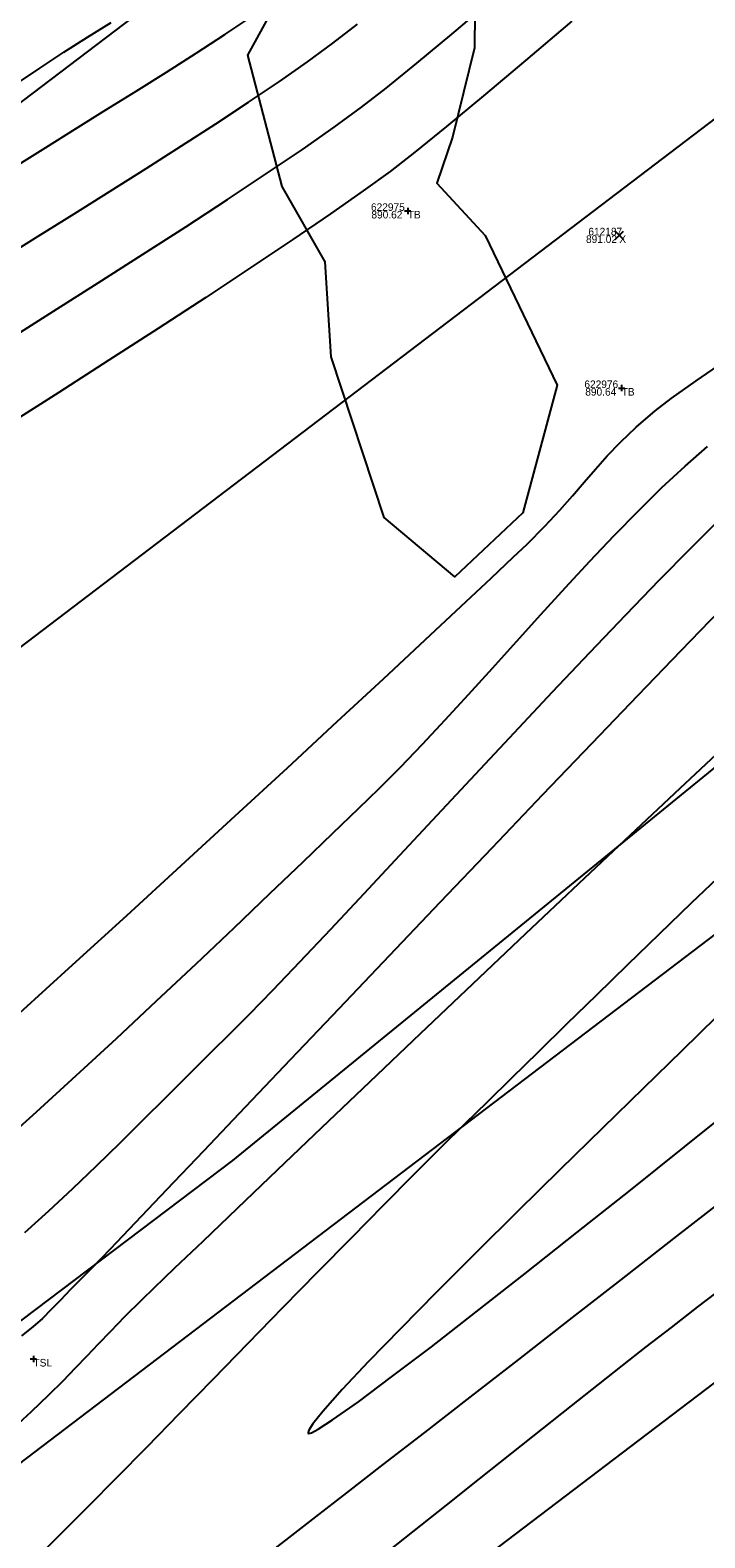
# Model space of a CAD drawing. Extents: x 1957117 to 1971063, y 701601 to 715861.
# Drawn here: x 1968337.3 to 1968368.5, y 710666.5 to 710736.2 of the extents above; entities that cross this region are included whole.
import ezdxf

# ---------------------------------------------------------------- set-up
doc = ezdxf.new("R2010")
doc.units = 0
for name, color, linetype in [('AP_X_Lights', 7, 'Continuous'), ('DT_X_Contour_Major', 7, 'Continuous'), ('DT_X_Contour_Minor', 7, 'Continuous'), ('DT_X_TIN_Hull', 7, 'Continuous'), ('GE_X_CL_20', 7, 'Continuous'), ('PV_P_Drive', 7, 'Continuous'), ('PV_P_Shoulder', 7, 'Continuous'), ('RS_Raster1', 7, 'Continuous'), ('RW_X_Esmt_RR', 7, 'Continuous'), ('RW_X_Fee_RW', 7, 'Continuous'), ('SC_Scratch1', 7, 'Continuous'), ('SC_Shading5', 7, 'Continuous'), ('VG_X_Tree_Line_Rt', 7, 'Continuous')]:
    doc.layers.add(name, color=color, linetype=linetype)

msp = doc.modelspace()

# ---------------------------------------------------------------- linework, layer by layer
at = {"layer": 'AP_X_Lights'}
for p, q in [((1968364.367, 710726.501), (1968364.755, 710726.891)), ((1968364.367, 710726.891), (1968364.755, 710726.501))]:
    msp.add_line(p, q, dxfattribs=at)
at = {"layer": 'DT_X_Contour_Major'}
for points in [[(1968362.361, 710736.589), (1968360.233, 710734.778), (1968358.292, 710733.144), (1968356.576, 710731.722), (1968355.124, 710730.546), (1968353.974, 710729.653), (1968352.732, 710728.746), (1968351.221, 710727.687), (1968349.479, 710726.501), (1968347.546, 710725.208), (1968345.459, 710723.833), (1968343.258, 710722.397), (1968340.981, 710720.925), (1968338.667, 710719.438), (1968336.355, 710717.959)], [(1968362.361, 710736.589), (1968360.233, 710734.778), (1968358.292, 710733.144), (1968356.576, 710731.722), (1968355.124, 710730.546), (1968353.974, 710729.653), (1968352.732, 710728.746), (1968351.221, 710727.687), (1968349.479, 710726.501), (1968347.546, 710725.208), (1968345.459, 710723.833), (1968343.258, 710722.397), (1968340.981, 710720.925), (1968338.667, 710719.438), (1968336.355, 710717.959)], [(1968336.868, 710690.78), (1968339.306, 710692.995), (1968341.807, 710695.278), (1968344.325, 710697.586), (1968346.814, 710699.876), (1968349.231, 710702.106), (1968351.529, 710704.233), (1968353.664, 710706.214), (1968355.59, 710708.006), (1968357.262, 710709.567), (1968358.635, 710710.854), (1968359.664, 710711.824), (1968360.302, 710712.434), (1968361.126, 710713.261), (1968361.811, 710713.998), (1968362.401, 710714.667), (1968362.935, 710715.293), (1968363.454, 710715.899), (1968364.002, 710716.509), (1968364.617, 710717.144), (1968365.342, 710717.83), (1968366.217, 710718.59), (1968366.957, 710719.155), (1968368.118, 710719.978), (1968369.642, 710721.023)], [(1968336.868, 710690.78), (1968339.306, 710692.995), (1968341.807, 710695.278), (1968344.325, 710697.586), (1968346.814, 710699.876), (1968349.231, 710702.106), (1968351.529, 710704.233), (1968353.664, 710706.214), (1968355.59, 710708.006), (1968357.262, 710709.567), (1968358.635, 710710.854), (1968359.664, 710711.824), (1968360.302, 710712.434), (1968361.126, 710713.261), (1968361.811, 710713.998), (1968362.401, 710714.667), (1968362.935, 710715.293), (1968363.454, 710715.899), (1968364.002, 710716.509), (1968364.617, 710717.144), (1968365.342, 710717.83), (1968366.217, 710718.59), (1968366.957, 710719.155), (1968368.118, 710719.978), (1968369.642, 710721.023)]]:
    msp.add_lwpolyline(points, dxfattribs=at)
at = {"layer": 'DT_X_Contour_Minor'}
for points in [[(1968336.393, 710721.9), (1968338.431, 710723.189), (1968340.492, 710724.498), (1968342.54, 710725.807), (1968344.543, 710727.098), (1968346.464, 710728.351), (1968348.27, 710729.548), (1968349.926, 710730.67), (1968351.398, 710731.698), (1968352.65, 710732.612), (1968353.798, 710733.503), (1968355.204, 710734.643), (1968356.833, 710735.996), (1968358.65, 710737.53)], [(1968336.393, 710721.9), (1968338.431, 710723.189), (1968340.492, 710724.498), (1968342.54, 710725.807), (1968344.543, 710727.098), (1968346.464, 710728.351), (1968348.27, 710729.548), (1968349.926, 710730.67), (1968351.398, 710731.698), (1968352.65, 710732.612), (1968353.798, 710733.503), (1968355.204, 710734.643), (1968356.833, 710735.996), (1968358.65, 710737.53)], [(1968336.723, 710729.911), (1968338.071, 710730.762), (1968339.45, 710731.623), (1968340.847, 710732.492), (1968342.249, 710733.364), (1968343.641, 710734.238), (1968345.012, 710735.11), (1968346.346, 710735.978), (1968347.632, 710736.84)], [(1968336.723, 710729.911), (1968338.071, 710730.762), (1968339.45, 710731.623), (1968340.847, 710732.492), (1968342.249, 710733.364), (1968343.641, 710734.238), (1968345.012, 710735.11), (1968346.346, 710735.978), (1968347.632, 710736.84)], [(1968336.104, 710725.636), (1968337.722, 710726.652), (1968339.377, 710727.689), (1968341.046, 710728.738), (1968342.709, 710729.789), (1968344.344, 710730.831), (1968345.928, 710731.855), (1968347.44, 710732.851), (1968348.858, 710733.809), (1968350.161, 710734.719), (1968351.327, 710735.571), (1968352.464, 710736.454)], [(1968336.104, 710725.636), (1968337.722, 710726.652), (1968339.377, 710727.689), (1968341.046, 710728.738), (1968342.709, 710729.789), (1968344.344, 710730.831), (1968345.928, 710731.855), (1968347.44, 710732.851), (1968348.858, 710733.809), (1968350.161, 710734.719), (1968351.327, 710735.571), (1968352.464, 710736.454)], [(1968336.669, 710733.659), (1968337.789, 710734.425), (1968338.898, 710735.153), (1968339.996, 710735.85), (1968341.087, 710736.526)], [(1968336.669, 710733.659), (1968337.789, 710734.425), (1968338.898, 710735.153), (1968339.996, 710735.85), (1968341.087, 710736.526)], [(1968335.872, 710684.619), (1968337.644, 710686.211), (1968339.475, 710687.882), (1968341.334, 710689.599), (1968343.189, 710691.331), (1968345.01, 710693.045), (1968346.765, 710694.709), (1968348.424, 710696.291), (1968349.955, 710697.759), (1968351.326, 710699.079), (1968352.508, 710700.221), (1968353.467, 710701.152), (1968354.447, 710702.128), (1968355.466, 710703.186), (1968356.518, 710704.31), (1968357.598, 710705.487), (1968358.699, 710706.702), (1968359.817, 710707.94), (1968360.944, 710709.186), (1968362.076, 710710.427), (1968363.207, 710711.648), (1968364.33, 710712.834), (1968365.441, 710713.97), (1968366.533, 710715.043), (1968367.601, 710716.038), (1968368.639, 710716.939)], [(1968335.872, 710684.619), (1968337.644, 710686.211), (1968339.475, 710687.882), (1968341.334, 710689.599), (1968343.189, 710691.331), (1968345.01, 710693.045), (1968346.765, 710694.709), (1968348.424, 710696.291), (1968349.955, 710697.759), (1968351.326, 710699.079), (1968352.508, 710700.221), (1968353.467, 710701.152), (1968354.447, 710702.128), (1968355.466, 710703.186), (1968356.518, 710704.31), (1968357.598, 710705.487), (1968358.699, 710706.702), (1968359.817, 710707.94), (1968360.944, 710709.186), (1968362.076, 710710.427), (1968363.207, 710711.648), (1968364.33, 710712.834), (1968365.441, 710713.97), (1968366.533, 710715.043), (1968367.601, 710716.038), (1968368.639, 710716.939)], [(1968337.096, 710680.642), (1968338.211, 710681.639), (1968339.32, 710682.667), (1968340.419, 710683.717), (1968341.505, 710684.777), (1968342.576, 710685.837), (1968343.627, 710686.887), (1968344.655, 710687.916), (1968345.658, 710688.914), (1968346.633, 710689.869), (1968347.484, 710690.719), (1968348.554, 710691.822), (1968349.812, 710693.142), (1968351.23, 710694.646), (1968352.779, 710696.3), (1968354.43, 710698.069), (1968356.155, 710699.918), (1968357.923, 710701.814), (1968359.707, 710703.721), (1968361.478, 710705.607), (1968363.206, 710707.435), (1968364.862, 710709.173), (1968366.418, 710710.784), (1968367.845, 710712.236), (1968369.113, 710713.494)], [(1968337.096, 710680.642), (1968338.211, 710681.639), (1968339.32, 710682.667), (1968340.419, 710683.717), (1968341.505, 710684.777), (1968342.576, 710685.837), (1968343.627, 710686.887), (1968344.655, 710687.916), (1968345.658, 710688.914), (1968346.633, 710689.869), (1968347.484, 710690.719), (1968348.554, 710691.822), (1968349.812, 710693.142), (1968351.23, 710694.646), (1968352.779, 710696.3), (1968354.43, 710698.069), (1968356.155, 710699.918), (1968357.923, 710701.814), (1968359.707, 710703.721), (1968361.478, 710705.607), (1968363.206, 710707.435), (1968364.862, 710709.173), (1968366.418, 710710.784), (1968367.845, 710712.236), (1968369.113, 710713.494)], [(1968369.187, 710709.354), (1968367.402, 710707.511), (1968365.415, 710705.448), (1968363.27, 710703.212), (1968361.006, 710700.845), (1968358.666, 710698.393), (1968356.291, 710695.901), (1968353.924, 710693.413), (1968351.605, 710690.974), (1968349.376, 710688.629), (1968347.279, 710686.421), (1968345.355, 710684.397), (1968343.647, 710682.601), (1968342.196, 710681.077), (1968341.042, 710679.87), (1968340.229, 710679.025), (1968339.798, 710678.587), (1968339.218, 710678.008), (1968338.743, 710677.512), (1968338.326, 710677.074), (1968337.918, 710676.669), (1968337.473, 710676.272), (1968336.942, 710675.856)], [(1968369.187, 710709.354), (1968367.402, 710707.511), (1968365.415, 710705.448), (1968363.27, 710703.212), (1968361.006, 710700.845), (1968358.666, 710698.393), (1968356.291, 710695.901), (1968353.924, 710693.413), (1968351.605, 710690.974), (1968349.376, 710688.629), (1968347.279, 710686.421), (1968345.355, 710684.397), (1968343.647, 710682.601), (1968342.196, 710681.077), (1968341.042, 710679.87), (1968340.229, 710679.025), (1968339.798, 710678.587), (1968339.218, 710678.008), (1968338.743, 710677.512), (1968338.326, 710677.074), (1968337.918, 710676.669), (1968337.473, 710676.272), (1968336.942, 710675.856)], [(1968336.811, 710671.812), (1968337.416, 710672.37), (1968338.213, 710673.133), (1968338.876, 710673.79), (1968339.45, 710674.378), (1968339.979, 710674.933), (1968340.505, 710675.489), (1968341.074, 710676.083), (1968341.729, 710676.75), (1968342.514, 710677.527), (1968343.084, 710678.079), (1968344.038, 710678.997), (1968345.333, 710680.239), (1968346.924, 710681.762), (1968348.768, 710683.525), (1968350.821, 710685.485), (1968353.04, 710687.599), (1968355.38, 710689.825), (1968357.798, 710692.122), (1968360.251, 710694.446), (1968362.694, 710696.756), (1968365.084, 710699.009), (1968367.377, 710701.163), (1968369.529, 710703.175)], [(1968336.811, 710671.812), (1968337.416, 710672.37), (1968338.213, 710673.133), (1968338.876, 710673.79), (1968339.45, 710674.378), (1968339.979, 710674.933), (1968340.505, 710675.489), (1968341.074, 710676.083), (1968341.729, 710676.75), (1968342.514, 710677.527), (1968343.084, 710678.079), (1968344.038, 710678.997), (1968345.333, 710680.239), (1968346.924, 710681.762), (1968348.768, 710683.525), (1968350.821, 710685.485), (1968353.04, 710687.599), (1968355.38, 710689.825), (1968357.798, 710692.122), (1968360.251, 710694.446), (1968362.694, 710696.756), (1968365.084, 710699.009), (1968367.377, 710701.163), (1968369.529, 710703.175)], [(1968369.372, 710697.268), (1968367.882, 710695.844), (1968366.397, 710694.414), (1968364.933, 710692.994), (1968363.504, 710691.603), (1968362.127, 710690.256), (1968360.816, 710688.971), (1968359.587, 710687.764), (1968358.454, 710686.652), (1968357.432, 710685.654), (1968356.322, 710684.56), (1968355.059, 710683.298), (1968353.671, 710681.898), (1968352.184, 710680.389), (1968350.628, 710678.802), (1968349.027, 710677.166), (1968347.41, 710675.51), (1968345.804, 710673.865), (1968344.237, 710672.261), (1968342.735, 710670.726), (1968341.326, 710669.292), (1968340.037, 710667.987), (1968338.895, 710666.842), (1968337.928, 710665.886)], [(1968369.372, 710697.268), (1968367.882, 710695.844), (1968366.397, 710694.414), (1968364.933, 710692.994), (1968363.504, 710691.603), (1968362.127, 710690.256), (1968360.816, 710688.971), (1968359.587, 710687.764), (1968358.454, 710686.652), (1968357.432, 710685.654), (1968356.322, 710684.56), (1968355.059, 710683.298), (1968353.671, 710681.898), (1968352.184, 710680.389), (1968350.628, 710678.802), (1968349.027, 710677.166), (1968347.41, 710675.51), (1968345.804, 710673.865), (1968344.237, 710672.261), (1968342.735, 710670.726), (1968341.326, 710669.292), (1968340.037, 710667.987), (1968338.895, 710666.842), (1968337.928, 710665.886)], [(1968369.058, 710690.59), (1968367.449, 710689.029), (1968365.671, 710687.302), (1968363.779, 710685.457), (1968361.824, 710683.543), (1968359.861, 710681.611), (1968357.942, 710679.709), (1968356.12, 710677.886), (1968354.448, 710676.191), (1968352.979, 710674.674), (1968351.766, 710673.384), (1968350.862, 710672.371), (1968350.398, 710671.791), (1968350.217, 710671.509), (1968350.184, 710671.398), (1968350.194, 710671.368), (1968350.222, 710671.357), (1968350.336, 710671.385), (1968350.65, 710671.549), (1968351.316, 710671.978), (1968352.507, 710672.821), (1968354.046, 710673.963), (1968355.879, 710675.359), (1968357.952, 710676.966), (1968360.213, 710678.737), (1968362.607, 710680.63), (1968365.08, 710682.598), (1968367.579, 710684.598), (1968370.05, 710686.584)], [(1968369.058, 710690.59), (1968367.449, 710689.029), (1968365.671, 710687.302), (1968363.779, 710685.457), (1968361.824, 710683.543), (1968359.861, 710681.611), (1968357.942, 710679.709), (1968356.12, 710677.886), (1968354.448, 710676.191), (1968352.979, 710674.674), (1968351.766, 710673.384), (1968350.862, 710672.371), (1968350.398, 710671.791), (1968350.217, 710671.509), (1968350.184, 710671.398), (1968350.194, 710671.368), (1968350.222, 710671.357), (1968350.336, 710671.385), (1968350.65, 710671.549), (1968351.316, 710671.978), (1968352.507, 710672.821), (1968354.046, 710673.963), (1968355.879, 710675.359), (1968357.952, 710676.966), (1968360.213, 710678.737), (1968362.607, 710680.63), (1968365.08, 710682.598), (1968367.579, 710684.598), (1968370.05, 710686.584)], [(1968348.681, 710666.047), (1968349.439, 710666.639), (1968350.549, 710667.502), (1968351.97, 710668.605), (1968353.658, 710669.916), (1968355.574, 710671.402), (1968357.673, 710673.031), (1968359.916, 710674.773), (1968362.26, 710676.595), (1968364.662, 710678.466), (1968367.082, 710680.353), (1968369.477, 710682.225)], [(1968348.681, 710666.047), (1968349.439, 710666.639), (1968350.549, 710667.502), (1968351.97, 710668.605), (1968353.658, 710669.916), (1968355.574, 710671.402), (1968357.673, 710673.031), (1968359.916, 710674.773), (1968362.26, 710676.595), (1968364.662, 710678.466), (1968367.082, 710680.353), (1968369.477, 710682.225)], [(1968353.466, 710665.578), (1968355.026, 710666.812), (1968356.58, 710668.045), (1968358.109, 710669.26), (1968359.593, 710670.44), (1968361.015, 710671.57), (1968362.355, 710672.634), (1968363.594, 710673.615), (1968364.714, 710674.497), (1968365.807, 710675.351), (1968366.971, 710676.253), (1968368.193, 710677.195), (1968369.461, 710678.171)], [(1968353.466, 710665.578), (1968355.026, 710666.812), (1968356.58, 710668.045), (1968358.109, 710669.26), (1968359.593, 710670.44), (1968361.015, 710671.57), (1968362.355, 710672.634), (1968363.594, 710673.615), (1968364.714, 710674.497), (1968365.807, 710675.351), (1968366.971, 710676.253), (1968368.193, 710677.195), (1968369.461, 710678.171)]]:
    msp.add_lwpolyline(points, dxfattribs=at)
at = {"layer": 'DT_X_TIN_Hull'}
msp.add_lwpolyline([(1967790.701, 710237.171), (1967830.563, 710265.437), (1967866.912, 710291.905), (1967909.248, 710323.677), (1967954.236, 710357.056), (1967987.309, 710382.243), (1968026.034, 710416.589), (1968068.4, 710445.095), (1968105.412, 710477.355), (1968148.193, 710505.967), (1968186.701, 710533.113), (1968240.547, 710537.613), (1968267.568, 710594.426), (1968303.236, 710626.129), (1968349.097, 710658.6), (1968381.997, 710683.606), (1968426.001, 710717.018), (1968464.516, 710750.461), (1968504.959, 710777.529), (1968545.689, 710813.171), (1968619.784, 710884.079)], dxfattribs=at)
at = {"layer": 'GE_X_CL_20'}
msp.add_lwpolyline([(1968438.508, 710785.011), (1967254.18, 709883.777)], dxfattribs=at)
at = {"layer": 'PV_P_Drive'}
for p, q in [((1968354.645, 710727.827), (1968354.937, 710727.827)), ((1968354.791, 710727.973), (1968354.791, 710727.681)), ((1968354.791, 710727.827), (1968354.791, 710727.827)), ((1968364.524, 710719.644), (1968364.816, 710719.644)), ((1968364.67, 710719.79), (1968364.67, 710719.498)), ((1968364.67, 710719.644), (1968364.67, 710719.644)), ((1968337.501, 710674.942), (1968337.501, 710674.65)), ((1968337.355, 710674.796), (1968337.647, 710674.796)), ((1968337.501, 710674.796), (1968337.501, 710674.796))]:
    msp.add_line(p, q, dxfattribs=at)
at = {"layer": 'RW_X_Esmt_RR'}
for p, q in [((1967242.069, 709899.693), (1968426.396, 710800.927)), ((1967272.347, 709859.903), (1968456.675, 710761.138))]:
    msp.add_line(p, q, dxfattribs=at)
at = {"layer": 'RW_X_Fee_RW'}
msp.add_lwpolyline([(1963881.046, 707276.431), (1964172.578, 707701.964), (1964668.324, 708419.582), (1964735.207, 708501.875), (1964966.496, 708718.802), (1965107.468, 708816.338), (1965585.552, 709094.216), (1966091.861, 709326.705), (1966247.281, 709386.816), (1966633.174, 709551.737), (1966943.202, 709670.565), (1967172.032, 709812.662), (1967935.697, 710373.174), (1968346.714, 710683.963), (1968484.345, 710796.182), (1968743.632, 711067.038), (1968903.937, 711275.819), (1969041.222, 711501.316), (1969638.166, 712572.015), (1970019.077, 713196.718)], dxfattribs=at)
at = {"layer": 'SC_Shading5'}
for points in [[(1963589.678, 706586.994), (1963626.625, 706689.548), (1963651.76, 706746.832), (1963668.09, 706778.596), (1963682.768, 706805.402), (1963734.424, 706911.594), (1963826.849, 707116.717), (1963877.258, 707215.645), (1963964.981, 707354.472), (1964070.526, 707509.355), (1964132.574, 707601.994), (1964163.9, 707642.169), (1964191.2, 707685.167), (1964278.98, 707807.131), (1964326.11, 707874.364), (1964396.427, 707968.962), (1964508.519, 708133.679), (1964655.588, 708336.552), (1964745.319, 708429.172), (1964840.327, 708522.317), (1964988.178, 708660.245), (1965089.796, 708739.041), (1965251.743, 708835.216), (1965415.807, 708922.048), (1965866.2, 709149.38), (1966173.543, 709294.131), (1966283.627, 709338.196), (1966534.003, 709419.214), (1966689.084, 709471.266), (1967008.468, 709641.817), (1967166.677, 709750.124), (1967422.113, 709931.083), (1967818.707, 710198.831), (1968187.021, 710459.852), (1968360.589, 710592.493), (1968496.543, 710707.847), (1968606.427, 710809.378), (1968733.391, 710937.091), (1968807.28, 711025.4), (1968843.008, 711077.094), (1968863.233, 711106.099), (1968909.747, 711171.311), (1968974.133, 711279.559), (1969130.932, 711546.915), (1969247.433, 711744.686), (1969402.714, 712016.424), (1969505.287, 712191.789), (1969666.311, 712460.805), (1969771.586, 712639.896), (1969880.058, 712820.917), (1969964.994, 712955.706), (1969990.005, 713000.084), (1970030.065, 713068.479)], [(1963609.915, 706579.703), (1963646.615, 706681.572), (1963671.193, 706737.585), (1963687.092, 706768.511), (1963701.884, 706795.526), (1963753.906, 706902.469), (1963846.249, 707107.41), (1963895.973, 707204.994), (1963982.966, 707342.667), (1964088.35, 707497.312), (1964150.015, 707589.379), (1964181.502, 707629.761), (1964209.024, 707673.109), (1964296.517, 707794.674), (1964343.552, 707861.772), (1964413.958, 707956.489), (1964526.123, 708121.313), (1964672.104, 708322.686), (1964760.576, 708414.006), (1964855.195, 708506.77), (1965002.134, 708643.847), (1965101.925, 708721.226), (1965262.272, 708816.451), (1965425.685, 708902.939), (1965875.63, 709130.044), (1966182.13, 709274.398), (1966290.944, 709317.954), (1966540.737, 709398.785), (1966697.632, 709451.445), (1967019.644, 709623.399), (1967178.971, 709732.471), (1967434.35, 709913.39), (1967830.945, 710181.14), (1968199.774, 710442.525), (1968374.086, 710575.735), (1968510.806, 710691.739), (1968621.36, 710793.889), (1968749.296, 710922.58), (1968824.413, 711012.355), (1968860.678, 711064.827), (1968880.812, 711093.701), (1968927.778, 711159.547), (1968992.655, 711268.62), (1969149.476, 711536.015), (1969266.039, 711733.891), (1969421.336, 712005.657), (1969523.8, 712180.835), (1969684.812, 712449.831), (1969790.084, 712628.917), (1969898.385, 712809.653), (1969983.474, 712944.685), (1970008.657, 712989.367), (1970048.626, 713057.607)]]:
    msp.add_spline(points, degree=3, dxfattribs=at)
at = {"layer": 'VG_X_Tree_Line_Rt'}
msp.add_lwpolyline([(1968356.851, 710731.225), (1968356.134, 710729.107), (1968358.37, 710726.697), (1968361.698, 710719.775), (1968360.106, 710713.881), (1968356.962, 710710.929), (1968353.698, 710713.667), (1968351.256, 710721.08), (1968350.97, 710725.478), (1968348.987, 710728.947), (1968347.408, 710735.017), (1968349.656, 710739.136), (1968357.9, 710738.616), (1968357.9, 710738.616), (1968357.874, 710735.365), (1968356.851, 710731.225)], dxfattribs=at)

# ---------------------------------------------------------------- texts
at = {"layer": 'PV_P_Shoulder'}
for s, p in [('890.62', (1968353.11, 710727.477)), ('891.02', (1968363.023, 710726.346)), ('890.64', (1968362.989, 710719.294))]:
    msp.add_text(s, height=0.35, dxfattribs=at).set_placement(p)
at = {"layer": 'RS_Raster1'}
for s, p in [('622975', (1968353.091, 710727.827)), ('612187', (1968363.131, 710726.696)), ('622976', (1968362.948, 710719.644))]:
    msp.add_text(s, height=0.35, dxfattribs=at).set_placement(p)
at = {"layer": 'SC_Scratch1'}
for s, p in [('TB', (1968354.791, 710727.477)), ('X', (1968364.561, 710726.346)), ('TB', (1968364.67, 710719.294)), ('TSL', (1968337.501, 710674.446))]:
    msp.add_text(s, height=0.35, dxfattribs=at).set_placement(p)

doc.saveas('drawing.dxf')
